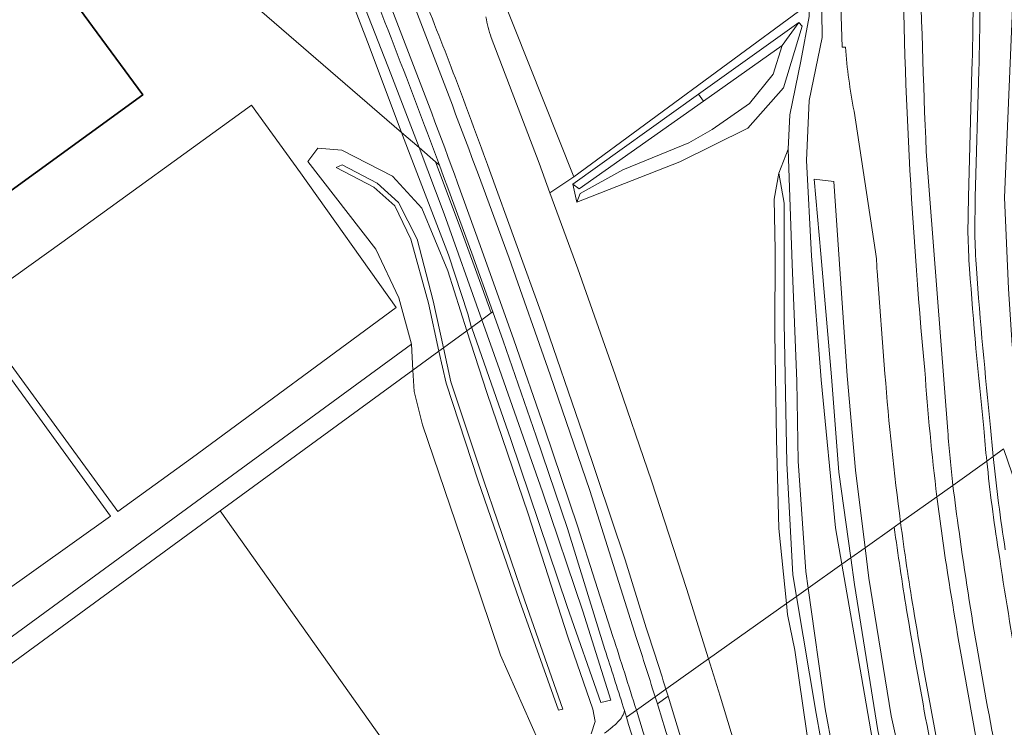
# Model space of a CAD drawing. Header units: metres. Extents: x 197700 to 204338, y 317132 to 325229.
# Tile 940 of 1056: x 198659 to 198802, y 321110 to 321213. Entities that reach past the tile are written whole.
import ezdxf

# ---------------------------------------------------------------- set-up
doc = ezdxf.new("R2010")
doc.units = ezdxf.units.M
for name, color, linetype, lineweight in [('B-WE-GR-BEPLANTING_CULTUUR_BOSPLANTSOEN-GV', 90, 'Continuous', 18), ('B-WE-GR-BEPLANTING_CULTUUR_HEESTERS-GV', 90, 'Continuous', 18), ('B-WE-GR-BOS_GEMENGD-GV', 40, 'Continuous', 13), ('B-WE-GR-GRAS-GV', 60, 'Continuous', 13), ('B-WE-GR-GROENVOORZIENING-GV', 80, 'Continuous', 18), ('B-WE-GW-TALUD_KRUIN-G', 90, 'Continuous', 18), ('B-WE-IE-TERREINAFSCHEIDING_KUNSTMATIG_HEKWERK-G', 20, 'IE-TERREINAFSCHEIDING-KUNSTMATIG', 18), ('B-WE-OG-BEBOUWING-GV', 7, 'Continuous', 35), ('B-WE-OG-TERREIN_CULTUURSCHEIDING-GV', 7, 'Continuous', 18), ('B-WE-OG-TERREIN_ERF-GV', 7, 'Continuous', 18), ('B-WE-OG-WATER_GREPPEL-GV', 160, 'Continuous', 18), ('B-WE-VH-VERHARDING_ASFALT-GV', 252, 'Continuous', 18), ('B-WE-VH-VERHARDING_TEGEL-GV', 252, 'Continuous', 18)]:
    doc.layers.add(name, color=color, linetype=linetype, lineweight=lineweight)
doc.linetypes.add('IE-TERREINAFSCHEIDING-KUNSTMATIG', pattern='A,4,[82,NLCS.SHX,S=0.75,R=90,X=0,Y=0],4,-2', length=10)

msp = doc.modelspace()

# ---------------------------------------------------------------- linework, layer by layer
at = {"layer": 'B-WE-GR-BEPLANTING_CULTUUR_BOSPLANTSOEN-GV'}
msp.add_lwpolyline([(198596.856, 321061.608), (198515.931, 321001.646), (198460.42, 321077.584), (198455.4, 321074.266), (198455.983, 321073.487), (198466.199, 321059.063), (198462.963, 321056.95), (198473.178, 321041.806), (198501.021, 321006.419), (198512.572, 320989.666), (198555.38, 321016.974), (198598.189, 321044.283), (198623.299, 321023.446), (198634.324, 321030.959), (198680.753, 321063.118), (198693.278, 321071.946), (198716.965, 321089.021), (198722.222, 321092.894), (198687.849, 321141.349), (198626.33, 321096.39), (198623.279, 321094.1), (198637.441, 321074.542), (198607.761, 321053.04), (198599.856, 321063.871)], close=True, dxfattribs=at)
at = {"layer": 'B-WE-GR-BEPLANTING_CULTUUR_HEESTERS-GV'}
msp.add_lwpolyline([(198755.246, 321106.773), (198753.886, 321111.231), (198752.899, 321114.461), (198751.346, 321113.312)], dxfattribs=at)
msp.add_lwpolyline([(198751.346, 321113.312, -0.000525), (198753.342, 321106.909)], format="xyb", dxfattribs=at)
at = {"layer": 'B-WE-GR-BOS_GEMENGD-GV'}
msp.add_lwpolyline([(198626.33, 321096.39), (198687.849, 321141.349), (198715.848, 321161.812), (198715.646, 321165.561), (198632.359, 321104.667)], dxfattribs=at)
at = {"layer": 'B-WE-GR-GRAS-GV'}
for points in [[(198719.624, 321164.572), (198718.09, 321171.55), (198715.544, 321180.861), (198713.197, 321185.668), (198710.154, 321188.386), (198704.696, 321191.251), (198705.572, 321191.629), (198710.667, 321188.961), (198713.761, 321186.182), (198716.447, 321180.859), (198718.802, 321171.901), (198720.273, 321165.047), (198723.683, 321167.538), (198720.889, 321176.249), (198717.15, 321185.351), (198712.866, 321189.993), (198705.52, 321193.762), (198702.032, 321194.043), (198700.587, 321192.142), (198710.447, 321179.404), (198713.805, 321172.331), (198715.646, 321165.561), (198715.848, 321161.812)], [(198719.624, 321164.572), (198720.273, 321165.047), (198718.802, 321171.901), (198716.447, 321180.859), (198713.761, 321186.182), (198710.667, 321188.961), (198705.572, 321191.629), (198704.696, 321191.251), (198710.154, 321188.386), (198713.197, 321185.668), (198715.544, 321180.861), (198718.09, 321171.55)]]:
    msp.add_lwpolyline(points, close=True, dxfattribs=at)
at = {"layer": 'B-WE-GR-GROENVOORZIENING-GV'}
for points in [[(198800.138, 321149.255), (198801.646, 321150.37), (198801.65, 321150.3), (198806.793, 321135.328), (198804.51, 321153.292), (198802.902, 321165.455), (198802.342, 321173.601), (198801.757, 321186.876), (198803.281, 321222.516), (198803.221, 321279.076)], [(198773.42, 321213.181), (198772.2, 321206.684), (198770.599, 321198.881), (198770.361, 321193.904), (198770.935, 321177.227), (198771.603, 321160.201), (198771.806, 321148.573), (198772.897, 321132.57), (198773.241, 321130.136), (198778.137, 321133.611), (198777.217, 321138.879), (198775.146, 321160.4), (198773.718, 321178.438), (198773.017, 321192.283), (198773.397, 321200.966), (198775.281, 321210.156), (198774.758, 321250.778)], [(198798.048, 321205.339), (198797.528, 321186.944), (198797.469, 321181.687)], [(198793.526, 321152.938), (198790.4, 321193.593)], [(198725.345, 321190.173), (198729.811, 321178.095), (198735.773, 321161.132), (198741.546, 321144.312), (198748.049, 321123.719)], [(198749.505, 321124.977), (198746.67, 321134.258), (198740.592, 321152.421), (198734.598, 321169.76), (198726.947, 321190.883)], [(198791.958, 321143.421), (198794.284, 321145.072)], [(198785.756, 321139.02), (198781.522, 321136.014), (198782.066, 321131.591), (198785.285, 321111.594), (198791.766, 321082.687), (198793.253, 321076.273), (198794.057, 321072.803), (198794.632, 321070.323), (198796.205, 321063.538), (198800.41, 321050.132), (198806.904, 321030.146)], [(198804.325, 321030.681), (198798.164, 321049.073), (198794.256, 321061.647), (198792.31, 321069.861), (198791.724, 321072.335), (198790.902, 321075.805), (198789.359, 321082.321), (198783.394, 321109.45), (198779.966, 321130.673), (198779.432, 321134.53), (198778.137, 321133.611), (198780.991, 321117.271), (198784.385, 321097.631), (198788.039, 321081.454), (198789.489, 321075.523), (198790.336, 321072.057), (198790.939, 321069.588), (198792.98, 321061.239), (198796.782, 321048.972), (198802.94, 321030.229)], [(198787.549, 321126.979), (198787.548, 321126.981)], [(198751.017, 321114.362), (198752.588, 321115.477)]]:
    msp.add_lwpolyline(points, dxfattribs=at)
for points in [[(198790.4, 321193.593, -0.0123752), (198789.314, 321254.199)], [(198709.779, 321230.432, -0.0077362), (198725.345, 321190.173)], [(198786.921, 321228.306, 0.0221287), (198790.199, 321161.785)], [(198798.237, 321224.298, -0.0074348), (198798.048, 321205.339)], [(198726.947, 321190.883, 0.0093969), (198717.423, 321215.937)], [(198797.469, 321181.687, 0.0131036), (198797.688, 321176.58)], [(198797.688, 321176.58, 0.0083372), (198799.758, 321153.489)], [(198790.199, 321161.785, 0.013452), (198791.958, 321143.421)], [(198794.284, 321145.072, -0.00967), (198793.526, 321152.938)], [(198799.758, 321153.489, 0.0056652), (198800.138, 321149.255)], [(198787.548, 321126.981, -0.0074951), (198785.756, 321139.02)], [(198793.807, 321093.435, -0.0097825), (198787.549, 321126.979)], [(198752.588, 321115.477, 0.0045277), (198749.505, 321124.977)], [(198748.049, 321123.719, -0.0012576), (198751.017, 321114.362)]]:
    msp.add_lwpolyline(points, format="xyb", dxfattribs=at)
for points in [[(198771.881, 321212.323), (198769.46, 321208.975), (198768.149, 321204.832), (198764.749, 321200.544), (198759.308, 321196.776), (198755.933, 321194.822), (198746.329, 321190.919), (198740.135, 321187.462), (198739.627, 321186.196), (198754.609, 321192.094), (198764.495, 321196.955), (198769.668, 321202.834), (198772.36, 321211.764)], [(198727.439, 321170.283), (198724.403, 321178.795), (198720.895, 321188.303), (198720.292, 321189.942), (198719.687, 321191.58), (198719.13, 321192.061), (198722.848, 321182.142), (198725.902, 321173.784), (198727.216, 321170.12)], [(198719.624, 321164.572), (198720.649, 321159.907), (198725.315, 321145.751), (198731.316, 321128.355), (198736.981, 321112.391), (198737.614, 321112.578), (198732.086, 321128.308), (198726.117, 321145.706), (198721.329, 321160.13), (198720.273, 321165.047)]]:
    msp.add_lwpolyline(points, close=True, dxfattribs=at)
at = {"layer": 'B-WE-GW-TALUD_KRUIN-G'}
for points in [[(198771.881, 321212.323), (198769.46, 321208.975), (198768.149, 321204.832), (198764.749, 321200.544), (198759.308, 321196.776), (198755.933, 321194.822), (198746.329, 321190.919), (198740.135, 321187.462), (198739.627, 321186.196)], [(198758.027, 321200.886), (198769.46, 321208.975), (198771.881, 321212.323)], [(198739.064, 321188.822), (198740.003, 321188.135), (198758.027, 321200.886)], [(198773.241, 321130.136), (198772.897, 321132.57), (198771.806, 321148.573), (198771.603, 321160.201), (198770.935, 321177.227), (198770.361, 321193.904), (198768.98, 321190.414)], [(198719.624, 321164.572), (198718.09, 321171.55), (198715.544, 321180.861), (198713.197, 321185.668), (198710.154, 321188.386), (198704.696, 321191.251), (198705.572, 321191.629), (198710.667, 321188.961), (198713.761, 321186.182), (198716.447, 321180.859), (198718.802, 321171.901), (198720.273, 321165.047)], [(198768.98, 321190.414), (198768.312, 321186.651), (198768.454, 321179.254), (198768.428, 321167.173), (198768.675, 321151.818), (198769.003, 321138.823), (198770.083, 321127.895)], [(198720.273, 321165.047), (198721.329, 321160.13), (198726.117, 321145.706), (198732.086, 321128.308), (198737.614, 321112.578), (198736.981, 321112.391), (198731.316, 321128.355), (198725.315, 321145.751), (198720.649, 321159.907), (198719.624, 321164.572)], [(198773.241, 321130.136), (198775.715, 321112.62), (198779.078, 321094.601), (198783.309, 321076.201), (198784.033, 321075.252), (198784.173, 321074.823), (198785.984, 321075.05), (198786.107, 321074.849), (198786.174, 321074.523), (198786.825, 321071.352), (198787.269, 321069.193), (198787.335, 321068.871), (198787.405, 321068.885), (198787.329, 321068.586), (198786.615, 321065.776), (198786.259, 321065.34), (198788.446, 321057.343), (198792.701, 321042.953), (198798.348, 321025.6), (198805.264, 321006.564)], [(198770.083, 321127.895), (198770.239, 321126.32), (198771.293, 321121.148), (198773.647, 321105.032), (198776.107, 321089.448), (198778.212, 321080.797), (198780.515, 321078.226), (198781.033, 321077.997)]]:
    msp.add_lwpolyline(points, dxfattribs=at)
at = {"layer": 'B-WE-IE-TERREINAFSCHEIDING_KUNSTMATIG_HEKWERK-G'}
for points in [[(198739.209, 321189.913), (198728.318, 321217.326)], [(198772.752, 321214.6), (198739.209, 321189.913)], [(198622.034, 321149.373), (198650.627, 321169.965), (198671.899, 321140.575), (198650.271, 321125.182), (198631.242, 321111.471), (198610.212, 321140.354)]]:
    msp.add_lwpolyline(points, dxfattribs=at)
msp.add_lwpolyline([(198672.998, 321141.279), (198683.824, 321149.126), (198713.417, 321170.921), (198699.485, 321190.456), (198692.395, 321200.324), (198664.836, 321180.374), (198651.451, 321170.781)], close=True, dxfattribs=at)
at = {"layer": 'B-WE-OG-BEBOUWING-GV'}
msp.add_lwpolyline([(198621.99, 321162.141), (198676.6, 321201.79), (198646.93, 321242.09)], dxfattribs=at)
at = {"layer": 'B-WE-OG-TERREIN_CULTUURSCHEIDING-GV'}
for points in [[(198767.179, 321296.228), (198766.715, 321295.715), (198773.75, 321287.125), (198774.598, 321285.109), (198774.758, 321250.778), (198775.281, 321210.156), (198773.397, 321200.966), (198773.017, 321192.283), (198773.718, 321178.438), (198775.146, 321160.4), (198777.217, 321138.879), (198778.137, 321133.611), (198779.432, 321134.53), (198777.709, 321146.99), (198776.663, 321160.843), (198775.093, 321178.715), (198774.131, 321189.554), (198776.999, 321189.234), (198778.927, 321160.979), (198780.134, 321147.3), (198781.522, 321136.014), (198785.756, 321139.02), (198786.678, 321139.673)], [(198696.515, 321240.55), (198682.193, 321252.793), (198667.93, 321236.316), (198714.188, 321196.333), (198709.476, 321208.892), (198702.778, 321226.246)], [(198778.677, 321208.737), (198778.182, 321208.725), (198777.603, 321226.692)], [(198705.273, 321223.709), (198712.635, 321204.86), (198716.728, 321194.138), (198719.13, 321192.061), (198719.687, 321191.58)], [(198727.212, 321210.12), (198734.164, 321191.856), (198735.724, 321187.585), (198739.209, 321189.913), (198728.318, 321217.326)], [(198797.048, 321205.364), (198796.528, 321186.964), (198796.469, 321181.684)], [(198797.469, 321181.687), (198797.528, 321186.944), (198798.048, 321205.339)], [(198783.052, 321179.021), (198779.921, 321199.45)], [(198784.405, 321161.283), (198783.253, 321176.207)], [(198743.723, 321121.21), (198738.286, 321138.793), (198733.745, 321152.222), (198728.944, 321166.063), (198727.439, 321170.283), (198727.216, 321170.12), (198725.86, 321169.129), (198728.432, 321161.88), (198734.663, 321144.108), (198740.526, 321126.799), (198744.583, 321113.875), (198743.147, 321113.52), (198738.238, 321127.451), (198730.049, 321151.74), (198724.376, 321167.96), (198724.352, 321168.027), (198723.683, 321167.538), (198726.569, 321158.538), (198732.559, 321140.911), (198738.337, 321123.058), (198741.981, 321112.553), (198742.311, 321110.765), (198741.729, 321108.959)], [(198741.729, 321108.959), (198742.311, 321110.765), (198741.981, 321112.553), (198738.337, 321123.058), (198732.559, 321140.911), (198726.569, 321158.538), (198723.683, 321167.538), (198720.273, 321165.047), (198721.329, 321160.13), (198726.117, 321145.706), (198732.086, 321128.308), (198737.614, 321112.578), (198736.981, 321112.391), (198731.316, 321128.355), (198725.315, 321145.751), (198720.649, 321159.907), (198719.624, 321164.572), (198715.848, 321161.812), (198716.016, 321158.686), (198717.212, 321153.887), (198722.842, 321137.372), (198728.544, 321120.39), (198734.139, 321107.799)], [(198734.139, 321107.799), (198728.544, 321120.39), (198722.842, 321137.372), (198717.212, 321153.887), (198716.016, 321158.686), (198715.848, 321161.812), (198687.849, 321141.349), (198722.222, 321092.894)], [(198801.646, 321150.37), (198800.138, 321149.255)], [(198806.793, 321135.328), (198801.65, 321150.3), (198801.646, 321150.37)], [(198800.138, 321149.255), (198799.203, 321148.563)], [(198799.203, 321148.563), (198800.138, 321149.255)], [(198794.284, 321145.072), (198791.958, 321143.421)], [(198786.678, 321139.673), (198785.756, 321139.02)], [(198784.385, 321097.631), (198780.991, 321117.271), (198778.137, 321133.611), (198773.241, 321130.136), (198775.715, 321112.62), (198779.078, 321094.601)], [(198781.257, 321073.581), (198781.039, 321074.642), (198784.033, 321075.252), (198783.309, 321076.201), (198782.399, 321077.393), (198781.033, 321077.997), (198780.515, 321078.226), (198778.212, 321080.797), (198776.107, 321089.448), (198773.647, 321105.032), (198771.293, 321121.148), (198770.239, 321126.32), (198770.083, 321127.895), (198758.769, 321119.864), (198760.464, 321114.458), (198762.073, 321109.181)], [(198787.548, 321126.981), (198787.549, 321126.979)], [(198746.462, 321111.964), (198746.551, 321112.358), (198746.393, 321112.872)]]:
    msp.add_lwpolyline(points, dxfattribs=at)
for points in [[(198719.687, 321191.58, 0.0081093), (198705.358, 321228.442)], [(198797.237, 321224.301, -0.0074445), (198797.048, 321205.364)], [(198798.048, 321205.339, 0.0074348), (198798.237, 321224.298)], [(198726.447, 321213.123, 0.0470392), (198727.212, 321210.12)], [(198779.921, 321199.45, -0.0312286), (198778.677, 321208.737)], [(198796.469, 321181.684, 0.012948), (198796.69, 321176.509)], [(198797.688, 321176.58, -0.0131036), (198797.469, 321181.687)], [(198783.253, 321176.207, 0.0294972), (198783.052, 321179.021)], [(198796.69, 321176.509, 0.0083104), (198798.762, 321153.397)], [(198799.758, 321153.489, -0.0083372), (198797.688, 321176.58)], [(198786.678, 321139.673, -0.0133619), (198784.405, 321161.283)], [(198798.762, 321153.397, 0.0056142), (198799.203, 321148.563)], [(198800.138, 321149.255, -0.0056652), (198799.758, 321153.489)], [(198799.203, 321148.563, 0.0143267), (198800.901, 321135.565)], [(198801.888, 321135.723, -0.0149264), (198800.138, 321149.255)], [(198800.138, 321149.255, 0.0149264), (198801.888, 321135.723)], [(198795.175, 321138.359, -0.0088116), (198794.284, 321145.072)], [(198791.958, 321143.421, 0.0085439), (198793.547, 321132.061)], [(198785.756, 321139.02, 0.0074951), (198787.548, 321126.981)], [(198788.535, 321127.143, -0.0080494), (198786.678, 321139.673)], [(198801.275, 321102.898, -0.0168642), (198795.175, 321138.359)], [(198800.901, 321135.565, 0.0141256), (198807.384, 321099.23)], [(198793.547, 321132.061, 0.0098254), (198799.739, 321097.454)], [(198794.786, 321093.637, -0.0097648), (198788.535, 321127.143)], [(198787.549, 321126.979, 0.0097825), (198793.807, 321093.435)], [(198746.393, 321112.872, 0.0028197), (198743.723, 321121.21)], [(198745.992, 321111.102, 0.0556007), (198746.462, 321111.964)], [(198743.671, 321109.078, 0.0376829), (198744.773, 321109.925)], [(198744.773, 321109.925, 0.0308753), (198745.992, 321111.102)]]:
    msp.add_lwpolyline(points, format="xyb", dxfattribs=at)
for points in [[(198735.724, 321187.585), (198739.771, 321176.507), (198745.213, 321161.117), (198750.495, 321145.706), (198755.568, 321130.074), (198758.769, 321119.864), (198770.083, 321127.895), (198769.003, 321138.823), (198768.675, 321151.818), (198768.428, 321167.173), (198768.454, 321179.254), (198768.312, 321186.651), (198768.98, 321190.414), (198770.361, 321193.904), (198770.599, 321198.881), (198772.2, 321206.684), (198773.42, 321213.181), (198773.413, 321215.178), (198772.752, 321214.6), (198739.209, 321189.913)], [(198739.627, 321186.196), (198739.064, 321188.822), (198757.336, 321201.907), (198771.881, 321212.323), (198772.36, 321211.764), (198769.668, 321202.834), (198764.495, 321196.955), (198754.609, 321192.094)], [(198769.46, 321208.975), (198771.881, 321212.323), (198757.336, 321201.907), (198758.027, 321200.886)], [(198739.064, 321188.822), (198739.627, 321186.196), (198740.135, 321187.462), (198746.329, 321190.919), (198755.933, 321194.822), (198759.308, 321196.776), (198764.749, 321200.544), (198768.149, 321204.832), (198769.46, 321208.975), (198758.027, 321200.886), (198740.003, 321188.135)], [(198758.027, 321200.886), (198757.336, 321201.907), (198739.064, 321188.822), (198740.003, 321188.135)], [(198716.728, 321194.138), (198720.398, 321184.525), (198725.86, 321169.129), (198727.216, 321170.12), (198725.902, 321173.784), (198722.848, 321182.142), (198719.13, 321192.061)], [(198770.361, 321193.904), (198768.98, 321190.414), (198769.777, 321186.044), (198769.75, 321168.659), (198770.142, 321148.293), (198771.017, 321132.068), (198771.547, 321128.934), (198773.241, 321130.136), (198772.897, 321132.57), (198771.806, 321148.573), (198771.603, 321160.201), (198770.935, 321177.227)], [(198768.98, 321190.414), (198768.312, 321186.651), (198768.454, 321179.254), (198768.428, 321167.173), (198768.675, 321151.818), (198769.003, 321138.823), (198770.083, 321127.895), (198771.547, 321128.934), (198771.017, 321132.068), (198770.142, 321148.293), (198769.75, 321168.659), (198769.777, 321186.044)], [(198783.309, 321076.201), (198779.078, 321094.601), (198775.715, 321112.62), (198773.241, 321130.136), (198771.547, 321128.934), (198774.427, 321111.912), (198777.58, 321094.47), (198781.033, 321077.997), (198782.399, 321077.393)], [(198781.033, 321077.997), (198777.58, 321094.47), (198774.427, 321111.912), (198771.547, 321128.934), (198770.083, 321127.895), (198770.239, 321126.32), (198771.293, 321121.148), (198773.647, 321105.032), (198776.107, 321089.448), (198778.212, 321080.797), (198780.515, 321078.226)], [(198751.017, 321114.362), (198751.346, 321113.312), (198752.899, 321114.461), (198752.588, 321115.477)]]:
    msp.add_lwpolyline(points, close=True, dxfattribs=at)
at = {"layer": 'B-WE-OG-TERREIN_ERF-GV'}
for points in [[(198728.318, 321217.326), (198739.209, 321189.913), (198772.752, 321214.6), (198772.661, 321234.127), (198772.774, 321247.857), (198772.722, 321286.377), (198766.019, 321295.126)], [(198632.359, 321104.667), (198715.646, 321165.561), (198713.805, 321172.331), (198710.447, 321179.404), (198700.587, 321192.142), (198702.032, 321194.043), (198705.52, 321193.762), (198712.866, 321189.993), (198717.15, 321185.351), (198720.889, 321176.249), (198723.683, 321167.538), (198724.352, 321168.027), (198724.31, 321168.147), (198723.831, 321169.972), (198720.989, 321178.583), (198715.195, 321193.65), (198714.188, 321196.333), (198667.93, 321236.316), (198682.193, 321252.793), (198681.63, 321253.274), (198680.659, 321254.084), (198679.534, 321252.644), (198666.351, 321237.634), (198654.672, 321247.822)], [(198646.93, 321242.09), (198676.6, 321201.79), (198621.99, 321162.141)]]:
    msp.add_lwpolyline(points, dxfattribs=at)
at = {"layer": 'B-WE-OG-WATER_GREPPEL-GV'}
for points in [[(198702.778, 321226.246), (198709.476, 321208.892), (198714.188, 321196.333), (198716.728, 321194.138)], [(198716.728, 321194.138), (198712.635, 321204.86), (198705.273, 321223.709)], [(198806.904, 321030.146), (198800.41, 321050.132), (198796.205, 321063.538), (198794.632, 321070.323), (198794.057, 321072.803), (198793.253, 321076.273), (198791.766, 321082.687), (198785.285, 321111.594), (198782.066, 321131.591), (198781.522, 321136.014), (198779.432, 321134.53), (198779.966, 321130.673), (198783.394, 321109.45), (198789.359, 321082.321), (198790.902, 321075.805), (198791.724, 321072.335), (198792.31, 321069.861), (198794.256, 321061.647), (198798.164, 321049.073), (198804.325, 321030.681)]]:
    msp.add_lwpolyline(points, dxfattribs=at)
for points in [[(198724.352, 321168.027), (198725.86, 321169.129), (198720.398, 321184.525), (198716.728, 321194.138), (198714.188, 321196.333), (198715.195, 321193.65), (198720.989, 321178.583), (198723.831, 321169.972), (198724.31, 321168.147)], [(198779.432, 321134.53), (198781.522, 321136.014), (198780.134, 321147.3), (198778.927, 321160.979), (198776.999, 321189.234), (198774.131, 321189.554), (198775.093, 321178.715), (198776.663, 321160.843), (198777.709, 321146.99)], [(198725.86, 321169.129), (198724.352, 321168.027), (198724.376, 321167.96), (198730.049, 321151.74), (198738.238, 321127.451), (198743.147, 321113.52), (198744.583, 321113.875), (198740.526, 321126.799), (198734.663, 321144.108), (198728.432, 321161.88)]]:
    msp.add_lwpolyline(points, close=True, dxfattribs=at)
at = {"layer": 'B-WE-VH-VERHARDING_ASFALT-GV'}
for points in [[(198789.314, 321254.199, 0.0123752), (198790.4, 321193.593)], [(198725.345, 321190.173, 0.0077362), (198709.779, 321230.432)], [(198706.772, 321229.273, -0.0080619), (198722.337, 321189.031)], [(198790.199, 321161.785, -0.0221287), (198786.921, 321228.306)], [(198797.048, 321205.364, 0.0074445), (198797.237, 321224.301)], [(198717.423, 321215.937, -0.0093969), (198726.947, 321190.883)], [(198727.212, 321210.12, -0.0470392), (198726.447, 321213.123)], [(198778.677, 321208.737, 0.0312286), (198779.921, 321199.45)], [(198796.69, 321176.509, -0.012948), (198796.469, 321181.684)], [(198783.052, 321179.021, -0.0294972), (198783.253, 321176.207)], [(198798.762, 321153.397, -0.0083104), (198796.69, 321176.509)], [(198791.958, 321143.421, -0.013452), (198790.199, 321161.785)], [(198784.405, 321161.283, 0.0133619), (198786.678, 321139.673)], [(198793.526, 321152.938, 0.00967), (198794.284, 321145.072)], [(198799.203, 321148.563, -0.0056142), (198798.762, 321153.397)], [(198800.901, 321135.565, -0.0143267), (198799.203, 321148.563)], [(198794.284, 321145.072, 0.0088116), (198795.175, 321138.359)], [(198793.547, 321132.061, -0.0085439), (198791.958, 321143.421)], [(198786.678, 321139.673, 0.0080494), (198788.535, 321127.143)], [(198795.175, 321138.359, 0.0168642), (198801.275, 321102.898)], [(198807.384, 321099.23, -0.0141256), (198800.901, 321135.565)], [(198799.739, 321097.454, -0.0098254), (198793.547, 321132.061)], [(198788.535, 321127.143, 0.0097648), (198794.786, 321093.637)], [(198749.505, 321124.977, -0.0045277), (198752.588, 321115.477)], [(198744.9, 321123.122, -0.0011275), (198748.294, 321112.43)], [(198751.017, 321114.362, 0.0012576), (198748.049, 321123.719)], [(198753.342, 321106.909, 0.000525), (198751.346, 321113.312)], [(198746.462, 321111.964, -0.0556007), (198745.992, 321111.102)], [(198744.773, 321109.925, -0.0376829), (198743.671, 321109.078)], [(198745.992, 321111.102, -0.0308753), (198744.773, 321109.925)]]:
    msp.add_lwpolyline(points, format="xyb", dxfattribs=at)
for points in [[(198777.603, 321226.692), (198778.182, 321208.725), (198778.677, 321208.737)], [(198752.588, 321115.477), (198758.769, 321119.864), (198755.568, 321130.074), (198750.495, 321145.706), (198745.213, 321161.117), (198739.771, 321176.507), (198735.724, 321187.585), (198734.164, 321191.856), (198727.212, 321210.12)], [(198796.469, 321181.684), (198796.528, 321186.964), (198797.048, 321205.364)], [(198779.921, 321199.45), (198783.052, 321179.021)], [(198790.4, 321193.593), (198793.526, 321152.938)], [(198748.049, 321123.719), (198741.546, 321144.312), (198735.773, 321161.132), (198729.811, 321178.095), (198725.345, 321190.173)], [(198726.947, 321190.883), (198734.598, 321169.76), (198740.592, 321152.421), (198746.67, 321134.258), (198749.505, 321124.977)], [(198722.337, 321189.031), (198725.612, 321179.903), (198730.494, 321166.236), (198735.004, 321153.222), (198739.763, 321139.182), (198744.9, 321123.122)], [(198783.253, 321176.207), (198784.405, 321161.283)], [(198799.203, 321148.563), (198794.284, 321145.072)], [(198794.284, 321145.072), (198799.203, 321148.563)], [(198791.958, 321143.421), (198786.678, 321139.673)], [(198786.678, 321139.673), (198791.958, 321143.421)], [(198758.769, 321119.864), (198752.588, 321115.477), (198752.899, 321114.461), (198753.886, 321111.231), (198755.246, 321106.773), (198757.016, 321100.942), (198758.783, 321095.109), (198759.312, 321093.398), (198759.838, 321091.687)], [(198787.228, 321009.015), (198777.627, 321048.348), (198779.199, 321048.765), (198779.181, 321048.834), (198775.117, 321064.137), (198774.436, 321066.581), (198773.812, 321068.82), (198772.93, 321071.987), (198770.154, 321081.951), (198765.127, 321099.163), (198762.073, 321109.181), (198760.464, 321114.458), (198758.769, 321119.864)], [(198748.294, 321112.43), (198751.017, 321114.362)], [(198751.017, 321114.362), (198748.294, 321112.43), (198749.306, 321109.204), (198750.314, 321105.978), (198753.342, 321106.909)], [(198751.346, 321113.312), (198751.017, 321114.362)], [(198747.956, 321107.783), (198747.176, 321110.328), (198746.846, 321111.401), (198746.551, 321112.358), (198746.462, 321111.964)]]:
    msp.add_lwpolyline(points, dxfattribs=at)
at = {"layer": 'B-WE-VH-VERHARDING_TEGEL-GV'}
for points in [[(198722.337, 321189.031, 0.0080619), (198706.772, 321229.273)], [(198705.358, 321228.442, -0.0081093), (198719.687, 321191.58)], [(198748.294, 321112.43, 0.0011275), (198744.9, 321123.122)], [(198743.723, 321121.21, -0.0028197), (198746.393, 321112.872)]]:
    msp.add_lwpolyline(points, format="xyb", dxfattribs=at)
for points in [[(198719.687, 321191.58), (198720.292, 321189.942), (198720.895, 321188.303), (198724.403, 321178.795), (198727.439, 321170.283), (198728.944, 321166.063), (198733.745, 321152.222), (198738.286, 321138.793), (198743.723, 321121.21)], [(198744.9, 321123.122), (198739.763, 321139.182), (198735.004, 321153.222), (198730.494, 321166.236), (198725.612, 321179.903), (198722.337, 321189.031)], [(198746.393, 321112.872), (198746.551, 321112.358), (198746.846, 321111.401), (198748.294, 321112.43)], [(198750.314, 321105.978), (198749.306, 321109.204), (198748.294, 321112.43), (198746.846, 321111.401), (198747.176, 321110.328), (198747.956, 321107.783)]]:
    msp.add_lwpolyline(points, dxfattribs=at)

doc.saveas('drawing.dxf')
